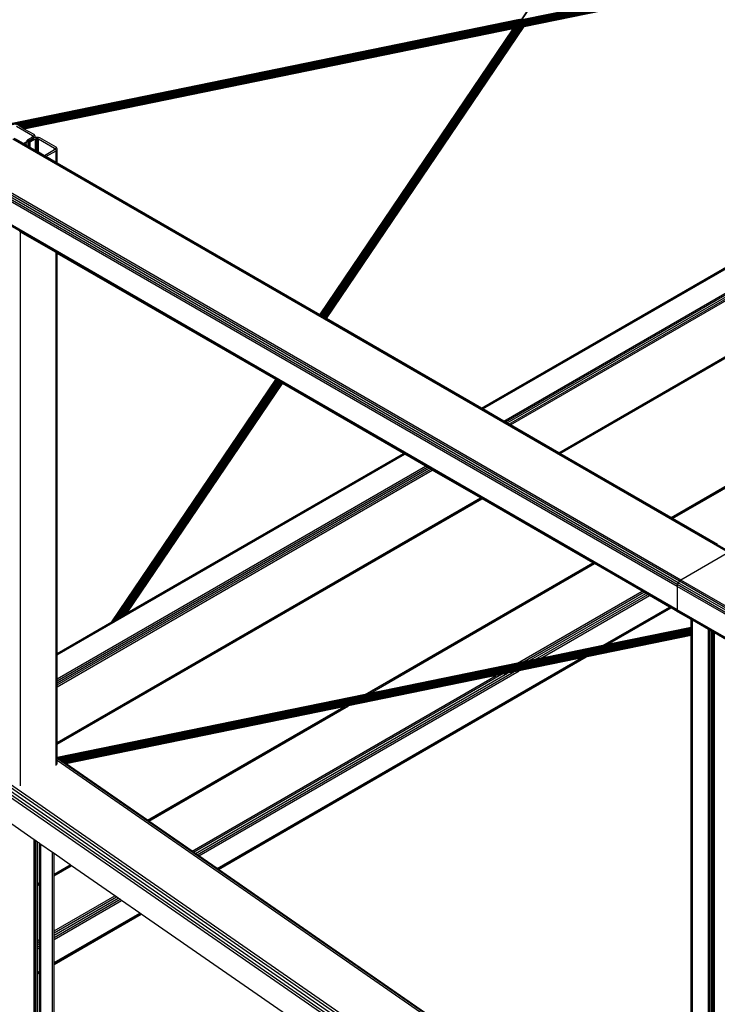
# Model space of a CAD drawing. Header units: millimetres. Extents: x 10 to 1250, y -62 to 528.
# Tile 549 of 656: x 601.14 to 602.22, y 510.06 to 511.58. Entities that reach past the tile are written whole.
import ezdxf

# ---------------------------------------------------------------- set-up
doc = ezdxf.new("R2010")
doc.units = ezdxf.units.MM
doc.header["$LTSCALE"] = 0.05

msp = doc.modelspace()

# ---------------------------------------------------------------- linework, layer by layer
at = {"color": 8}
for p, q in [((601.915, 511.5797), (602.6703, 512.6954)), ((601.9156, 511.5793), (602.6709, 512.6951)), ((605.4326, 507.4058), (597.9564, 512.5855)), ((605.4326, 507.4112), (597.959, 512.589)), ((605.4326, 507.4158), (597.9621, 512.5915)), ((605.4347, 507.3947), (597.9541, 512.5775)), ((605.4332, 507.4002), (597.9547, 512.5814)), ((601.8539, 510.98), (603.7618, 512.0815)), ((601.8555, 510.9791), (603.7638, 512.0808)), ((601.8876, 510.9605), (603.7959, 512.0623)), ((601.89, 510.9592), (603.7979, 512.0607)), ((601.8928, 510.9575), (603.7996, 512.0584)), ((601.8956, 510.9559), (603.8007, 512.0559)), ((601.8979, 510.9546), (603.8011, 512.0533)), ((601.9725, 510.9115), (603.7588, 511.9429)), ((601.974, 510.9106), (603.7582, 511.9407)), ((603.4282, 511.8895), (601.9156, 511.5793)), ((603.4267, 511.8887), (601.9162, 511.5789)), ((603.4251, 511.8877), (601.9167, 511.5784)), ((603.4233, 511.8867), (601.9173, 511.5779)), ((603.4215, 511.8856), (601.9178, 511.5773)), ((603.4195, 511.8845), (601.9182, 511.5766)), ((603.4175, 511.8833), (601.9187, 511.576)), ((603.3994, 511.8729), (601.9189, 511.5693)), ((603.4154, 511.8821), (601.919, 511.5753)), ((603.3999, 511.8732), (601.9191, 511.5695)), ((603.4133, 511.8809), (601.9193, 511.5746)), ((603.4006, 511.8736), (601.9193, 511.5698)), ((603.4113, 511.8798), (601.9196, 511.5739)), ((603.4016, 511.8742), (601.9196, 511.5703)), ((603.4094, 511.8787), (601.9198, 511.5732)), ((603.4028, 511.8749), (601.9198, 511.5707)), ((603.4075, 511.8776), (601.9199, 511.5725)), ((601.9199, 511.5719), (603.4058, 511.8766)), ((603.4042, 511.8757), (601.9199, 511.5713)), ((601.9189, 511.5692), (602.4562, 511.6794)), ((601.9117, 511.58), (601.1022, 511.414)), ((601.9134, 511.5802), (601.1024, 511.4139)), ((601.9139, 511.5801), (601.1026, 511.4137)), ((601.9144, 511.5799), (601.103, 511.4135)), ((601.915, 511.5797), (601.1035, 511.4132)), ((601.9156, 511.5793), (601.1041, 511.4129)), ((601.9148, 511.5786), (601.1047, 511.4125)), ((601.9134, 511.5777), (601.1335, 511.4178)), ((601.912, 511.5768), (601.1355, 511.4176)), ((601.9107, 511.5758), (601.1367, 511.4171)), ((601.9095, 511.5748), (601.1378, 511.4166)), ((601.9083, 511.5738), (601.1388, 511.416)), ((601.9073, 511.5729), (601.1398, 511.4155)), ((601.9064, 511.5719), (601.1408, 511.4149)), ((601.9057, 511.571), (601.1417, 511.4144)), ((601.9051, 511.5702), (601.1427, 511.4138)), ((601.9045, 511.5694), (601.1436, 511.4133)), ((601.1444, 511.4128), (601.904, 511.5686)), ((601.9036, 511.5679), (601.1451, 511.4124)), ((601.9031, 511.5673), (601.1458, 511.412)), ((601.9028, 511.5668), (601.1464, 511.4117)), ((601.6036, 511.1245), (601.9069, 511.5724)), ((601.6038, 511.1243), (601.9078, 511.5734)), ((601.6041, 511.1242), (601.9089, 511.5744)), ((601.6045, 511.124), (601.9101, 511.5754)), ((601.6049, 511.1237), (601.9114, 511.5764)), ((601.6054, 511.1234), (601.9127, 511.5773)), ((601.606, 511.1231), (601.9141, 511.5783)), ((601.6065, 511.1228), (601.9156, 511.5793)), ((601.6072, 511.1224), (601.9162, 511.5789)), ((601.6078, 511.1221), (601.9167, 511.5784)), ((601.6085, 511.1217), (601.9173, 511.5779)), ((601.6091, 511.1213), (601.9178, 511.5773)), ((601.6098, 511.1209), (601.9182, 511.5766)), ((601.6104, 511.1206), (601.9187, 511.576)), ((601.611, 511.1202), (601.919, 511.5753)), ((601.6115, 511.1199), (601.9193, 511.5746)), ((601.6121, 511.1196), (601.9196, 511.5739)), ((601.6125, 511.1193), (601.9198, 511.5732)), ((601.6129, 511.1191), (601.9199, 511.5725)), ((601.6133, 511.1189), (601.9199, 511.5719)), ((601.6135, 511.1188), (601.9199, 511.5713)), ((601.6137, 511.1186), (601.9198, 511.5707)), ((601.6138, 511.1186), (601.9189, 511.5692)), ((601.9025, 511.5664), (601.9028, 511.5668)), ((601.9028, 511.5668), (601.9031, 511.5673)), ((601.9031, 511.5673), (601.9036, 511.5679)), ((601.9036, 511.5679), (601.904, 511.5686)), ((601.904, 511.5686), (601.9045, 511.5694)), ((601.9045, 511.5694), (601.9051, 511.5702)), ((601.9051, 511.5702), (601.9054, 511.5706)), ((601.9054, 511.5706), (601.9057, 511.571)), ((601.9057, 511.571), (601.9061, 511.5715)), ((601.9189, 511.5693), (601.9191, 511.5695)), ((601.9189, 511.5692), (601.9189, 511.5693)), ((601.9191, 511.5695), (601.9193, 511.5698)), ((601.9193, 511.5698), (601.9196, 511.5703)), ((601.9193, 511.5698), (601.9193, 511.5698)), ((601.9025, 511.5664), (601.1468, 511.4114)), ((601.9023, 511.5661), (601.1472, 511.4112)), ((601.9022, 511.5659), (601.1474, 511.4111)), ((601.9021, 511.5658), (601.1475, 511.411)), ((601.6034, 511.1246), (601.9021, 511.5658)), ((601.6035, 511.1246), (601.9021, 511.5658)), ((601.9021, 511.5658), (601.9022, 511.5659)), ((601.9022, 511.5659), (601.9023, 511.5661)), ((601.9023, 511.5661), (601.9025, 511.5664)), ((601.8534, 510.9803), (602.7603, 511.5039)), ((601.9746, 510.9103), (602.8815, 511.4339)), ((601.1353, 511.4155), (601.1602, 511.4011)), ((601.1408, 511.4149), (601.1398, 511.4155)), ((601.1417, 511.4144), (601.1408, 511.4149)), ((601.1427, 511.4138), (601.1417, 511.4144)), ((601.1436, 511.4133), (601.1427, 511.4138)), ((601.1444, 511.4128), (601.1436, 511.4133)), ((601.1451, 511.4124), (601.1444, 511.4128)), ((601.1458, 511.412), (601.1451, 511.4124)), ((601.1464, 511.4117), (601.1458, 511.412)), ((601.1468, 511.4114), (601.1464, 511.4117)), ((601.1472, 511.4112), (601.1468, 511.4114)), ((601.1474, 511.4111), (601.1472, 511.4112)), ((601.1475, 511.411), (601.1474, 511.4111)), ((601.1625, 511.4024), (601.1475, 511.411)), ((601.1602, 511.4011), (601.1609, 511.4005)), ((601.1602, 511.3985), (601.1602, 511.4011)), ((601.1609, 511.4005), (601.1612, 511.3998)), ((601.1609, 511.3991), (601.1609, 511.4005)), ((601.1612, 511.3998), (601.1609, 511.3991)), ((601.1639, 511.4012), (601.1625, 511.4024)), ((601.1644, 511.3998), (601.1639, 511.4012)), ((601.1639, 511.3984), (601.1644, 511.3998)), ((601.1644, 511.3979), (601.1644, 511.3998)), ((602.2343, 510.7576), (601.1295, 511.3955)), ((602.2365, 510.7584), (601.1317, 511.3962)), ((601.1461, 511.3886), (601.1353, 511.3948)), ((601.152, 511.3917), (601.1461, 511.3886)), ((601.1468, 511.3882), (601.1461, 511.3886)), ((601.1468, 511.3882), (601.152, 511.3912)), ((601.147, 511.3881), (601.1468, 511.3882)), ((601.152, 511.391), (601.147, 511.3881)), ((601.152, 511.3852), (601.147, 511.3881)), ((601.1602, 511.3985), (601.152, 511.3937)), ((601.152, 511.3917), (601.152, 511.3937)), ((601.1539, 511.3926), (601.152, 511.3937)), ((601.1539, 511.3926), (601.152, 511.3917)), ((601.152, 511.3912), (601.1542, 511.3924)), ((601.1543, 511.3924), (601.152, 511.391)), ((601.152, 511.391), (601.152, 511.3912)), ((601.152, 511.3852), (601.152, 511.3905)), ((601.1543, 511.3839), (601.152, 511.3852)), ((601.1602, 511.396), (601.1539, 511.3926)), ((601.1542, 511.3924), (601.1539, 511.3926)), ((601.1542, 511.3924), (601.1602, 511.3958)), ((601.1543, 511.3924), (601.1542, 511.3924)), ((601.1602, 511.3958), (601.1543, 511.3924)), ((601.1602, 511.3958), (601.1543, 511.3924)), ((601.1543, 511.3924), (601.1543, 511.3924)), ((601.1565, 511.3911), (601.1543, 511.3924)), ((601.1543, 511.3924), (601.1543, 511.3924)), ((601.1543, 511.3924), (601.1543, 511.3924)), ((601.1543, 511.3839), (601.1543, 511.3919)), ((601.1565, 511.3911), (601.1647, 511.3959)), ((601.1602, 511.3949), (601.1565, 511.3911)), ((601.1565, 511.3826), (601.1565, 511.3911)), ((601.1609, 511.3991), (601.1602, 511.3985)), ((601.1625, 511.3972), (601.1602, 511.3958)), ((601.1602, 511.396), (601.1602, 511.3964)), ((601.1609, 511.3963), (601.1602, 511.396)), ((601.1602, 511.3958), (601.1602, 511.3959)), ((601.1602, 511.3949), (601.1602, 511.3957)), ((601.1609, 511.3956), (601.1602, 511.3949)), ((601.1609, 511.3963), (601.1609, 511.3966)), ((601.1612, 511.3965), (601.1609, 511.3963)), ((601.1609, 511.3956), (601.1609, 511.3962)), ((601.1612, 511.3958), (601.1609, 511.3956)), ((601.1625, 511.3972), (601.1612, 511.3958)), ((601.1625, 511.3972), (601.1612, 511.3965)), ((601.1612, 511.3965), (601.1612, 511.3967)), ((601.1612, 511.3958), (601.1612, 511.3963)), ((601.1625, 511.3972), (601.1639, 511.3984)), ((601.1639, 511.3977), (601.1625, 511.3972)), ((601.1639, 511.3977), (601.1639, 511.3984)), ((601.1644, 511.3979), (601.1639, 511.3977)), ((601.1646, 511.398), (601.1644, 511.3979)), ((601.167, 511.3982), (601.1646, 511.398)), ((601.1647, 511.3959), (601.1658, 511.3963)), ((601.1647, 511.3779), (601.1647, 511.3959)), ((601.1658, 511.3963), (601.167, 511.3964)), ((601.1658, 511.3773), (601.1658, 511.3963)), ((601.1694, 511.398), (601.167, 511.3982)), ((601.167, 511.3964), (601.1682, 511.3963)), ((601.167, 511.3766), (601.167, 511.3964)), ((601.1682, 511.3963), (601.1693, 511.3959)), ((601.1682, 511.3759), (601.1682, 511.3963)), ((601.1693, 511.3959), (601.1942, 511.3815)), ((601.1693, 511.3753), (601.1693, 511.3959)), ((601.1715, 511.3972), (601.1694, 511.398)), ((601.1964, 511.3828), (601.1715, 511.3972)), ((601.1565, 511.3826), (601.1543, 511.3839)), ((601.1647, 511.3779), (601.1565, 511.3826)), ((601.1658, 511.3773), (601.1647, 511.3779)), ((601.167, 511.3766), (601.1658, 511.3773)), ((601.1682, 511.3759), (601.167, 511.3766)), ((601.1693, 511.3753), (601.1682, 511.3759)), ((601.1786, 511.3699), (601.1693, 511.3753)), ((601.1942, 511.3789), (601.1786, 511.3699)), ((601.1808, 511.3686), (601.1786, 511.3699)), ((601.1808, 511.3686), (601.1964, 511.3776)), ((601.1942, 511.3815), (601.1949, 511.3809)), ((601.1942, 511.3789), (601.1942, 511.3815)), ((601.1949, 511.3795), (601.1942, 511.3789)), ((601.1949, 511.3809), (601.1951, 511.3802)), ((601.1949, 511.3795), (601.1949, 511.3809)), ((601.1951, 511.3802), (601.1949, 511.3795)), ((601.1978, 511.3816), (601.1964, 511.3828)), ((601.1964, 511.3776), (601.1978, 511.3788)), ((601.1964, 511.3596), (601.1964, 511.3776)), ((601.1983, 511.3802), (601.1978, 511.3816)), ((601.1978, 511.3788), (601.1983, 511.3802)), ((601.1978, 511.3588), (601.1978, 511.3788)), ((601.1983, 511.3585), (601.1983, 511.3802)), ((601.1964, 511.3596), (601.1808, 511.3686)), ((601.1978, 511.3588), (601.1964, 511.3596)), ((601.1983, 511.3585), (601.1978, 511.3588)), ((601.6034, 511.1246), (601.1983, 511.3585)), ((602.1551, 510.7054), (601.0503, 511.3432)), ((602.1555, 510.7081), (601.0508, 511.346)), ((602.1568, 510.711), (601.052, 511.3488)), ((602.1586, 510.7135), (601.0538, 511.3513)), ((602.1608, 510.7152), (601.056, 511.3531)), ((602.1458, 510.8115), (603.0527, 511.3351)), ((602.1464, 510.8111), (603.0533, 511.3347)), ((602.1481, 510.8101), (603.055, 511.3337)), ((602.1551, 510.6695), (601.0503, 511.3074)), ((602.1555, 510.6672), (601.0508, 511.3051)), ((601.1418, 511.2518), (601.1398, 511.253)), ((601.1418, 510.3975), (601.1418, 511.2518)), ((601.1964, 511.2203), (601.1418, 511.2518)), ((601.1964, 510.429), (601.1964, 511.2203)), ((601.1978, 511.2195), (601.1964, 511.2203)), ((601.1978, 510.6018), (601.1978, 511.2195)), ((601.1983, 511.2192), (601.1978, 511.2195)), ((601.1983, 510.6021), (601.1983, 511.2192)), ((601.5356, 511.0244), (601.1983, 511.2192)), ((601.6035, 511.1246), (601.6034, 511.1246)), ((601.6036, 511.1245), (601.6035, 511.1246)), ((601.6038, 511.1243), (601.6036, 511.1245)), ((601.6041, 511.1242), (601.6038, 511.1243)), ((601.6045, 511.124), (601.6041, 511.1242)), ((601.6049, 511.1237), (601.6045, 511.124)), ((601.6054, 511.1234), (601.6049, 511.1237)), ((601.606, 511.1231), (601.6054, 511.1234)), ((601.6065, 511.1228), (601.606, 511.1231)), ((601.6072, 511.1224), (601.6065, 511.1228)), ((601.6078, 511.1221), (601.6072, 511.1224)), ((601.6085, 511.1217), (601.6078, 511.1221)), ((601.6091, 511.1213), (601.6085, 511.1217)), ((601.6098, 511.1209), (601.6091, 511.1213)), ((601.6104, 511.1206), (601.6098, 511.1209)), ((601.611, 511.1202), (601.6104, 511.1206)), ((601.6115, 511.1199), (601.611, 511.1202)), ((601.6121, 511.1196), (601.6115, 511.1199)), ((601.6125, 511.1193), (601.6121, 511.1196)), ((601.6129, 511.1191), (601.6125, 511.1193)), ((601.6133, 511.1189), (601.6129, 511.1191)), ((601.6135, 511.1188), (601.6133, 511.1189)), ((601.6137, 511.1186), (601.6135, 511.1188)), ((601.6138, 511.1186), (601.6137, 511.1186)), ((601.8534, 510.9803), (601.6138, 511.1186)), ((601.2827, 510.6509), (601.5356, 511.0244)), ((601.2829, 510.6509), (601.5357, 511.0244)), ((601.2832, 510.6511), (601.5358, 511.0243)), ((601.2837, 510.6514), (601.5361, 511.0242)), ((601.2844, 510.6518), (601.5364, 511.024)), ((601.2852, 510.6523), (601.5367, 511.0238)), ((601.2862, 510.6528), (601.5371, 511.0236)), ((601.2873, 510.6535), (601.5376, 511.0233)), ((601.2885, 510.6542), (601.5382, 511.023)), ((601.2899, 510.655), (601.5388, 511.0226)), ((601.2913, 510.6558), (601.5394, 511.0223)), ((601.2927, 510.6566), (601.54, 511.0219)), ((601.2942, 510.6575), (601.5407, 511.0215)), ((601.2957, 510.6583), (601.5413, 511.0212)), ((601.2972, 510.6592), (601.542, 511.0208)), ((601.2986, 510.66), (601.5426, 511.0204)), ((601.3, 510.6608), (601.5432, 511.0201)), ((601.5357, 511.0244), (601.5356, 511.0244)), ((601.5358, 511.0243), (601.5357, 511.0244)), ((601.5361, 511.0242), (601.5358, 511.0243)), ((601.5364, 511.024), (601.5361, 511.0242)), ((601.5367, 511.0238), (601.5364, 511.024)), ((601.5371, 511.0236), (601.5367, 511.0238)), ((601.5376, 511.0233), (601.5371, 511.0236)), ((601.5382, 511.023), (601.5376, 511.0233)), ((601.5388, 511.0226), (601.5382, 511.023)), ((601.5394, 511.0223), (601.5388, 511.0226)), ((601.54, 511.0219), (601.5394, 511.0223)), ((601.5407, 511.0215), (601.54, 511.0219)), ((601.5413, 511.0212), (601.5407, 511.0215)), ((601.542, 511.0208), (601.5413, 511.0212)), ((601.5426, 511.0204), (601.542, 511.0208)), ((601.5432, 511.0201), (601.5426, 511.0204)), ((601.5438, 511.0198), (601.5432, 511.0201)), ((601.3013, 510.6615), (601.5438, 511.0198)), ((601.3025, 510.6622), (601.5443, 511.0195)), ((601.3035, 510.6628), (601.5447, 511.0192)), ((601.3044, 510.6634), (601.5451, 511.019)), ((601.3052, 510.6638), (601.5455, 511.0188)), ((601.3058, 510.6642), (601.5457, 511.0186)), ((601.3062, 510.6644), (601.5459, 511.0185)), ((601.3065, 510.6646), (601.546, 511.0184)), ((601.5443, 511.0195), (601.5438, 511.0198)), ((601.5447, 511.0192), (601.5443, 511.0195)), ((601.5451, 511.019), (601.5447, 511.0192)), ((601.5455, 511.0188), (601.5451, 511.019)), ((601.5457, 511.0186), (601.5455, 511.0188)), ((601.5459, 511.0185), (601.5457, 511.0186)), ((601.546, 511.0184), (601.5459, 511.0185)), ((601.7327, 510.9106), (601.546, 511.0184)), ((601.8539, 510.98), (601.8534, 510.9803)), ((601.8555, 510.9791), (601.8539, 510.98)), ((601.8876, 510.9605), (601.8555, 510.9791)), ((601.89, 510.9592), (601.8876, 510.9605)), ((601.8928, 510.9575), (601.89, 510.9592)), ((601.8956, 510.9559), (601.8928, 510.9575)), ((601.8979, 510.9546), (601.8956, 510.9559)), ((601.9725, 510.9115), (601.8979, 510.9546)), ((601.1983, 510.6015), (601.7333, 510.9103)), ((601.1983, 510.5996), (601.7349, 510.9094)), ((601.3065, 510.6646), (601.7327, 510.9106)), ((601.7333, 510.9103), (601.7327, 510.9106)), ((601.7349, 510.9094), (601.7333, 510.9103)), ((601.767, 510.8909), (601.7349, 510.9094)), ((601.974, 510.9106), (601.9725, 510.9115)), ((601.9746, 510.9103), (601.974, 510.9106)), ((602.1458, 510.8115), (601.9746, 510.9103)), ((601.1983, 510.5626), (601.767, 510.8909)), ((601.1983, 510.5598), (601.7693, 510.8895)), ((601.1983, 510.5566), (601.7721, 510.8879)), ((601.1983, 510.5534), (601.7749, 510.8863)), ((601.1983, 510.5506), (601.7773, 510.8849)), ((601.7693, 510.8895), (601.767, 510.8909)), ((601.7721, 510.8879), (601.7693, 510.8895)), ((601.7749, 510.8863), (601.7721, 510.8879)), ((601.7773, 510.8849), (601.7749, 510.8863)), ((601.8518, 510.8419), (601.7773, 510.8849)), ((601.1983, 510.4646), (601.8518, 510.8419)), ((601.1983, 510.4627), (601.8534, 510.841)), ((601.1983, 510.4621), (601.854, 510.8407)), ((601.8534, 510.841), (601.8518, 510.8419)), ((601.854, 510.8407), (601.8534, 510.841)), ((602.0252, 510.7418), (601.854, 510.8407)), ((602.1464, 510.8111), (602.1458, 510.8115)), ((602.1481, 510.8101), (602.1464, 510.8111)), ((602.2177, 510.7699), (602.1481, 510.8101)), ((602.2343, 510.7576), (602.1608, 510.7152)), ((601.6735, 510.5388), (602.0252, 510.7418)), ((601.6754, 510.5392), (602.0258, 510.7415)), ((601.6808, 510.5403), (602.0275, 510.7405)), ((602.0258, 510.7415), (602.0252, 510.7418)), ((602.0275, 510.7405), (602.0258, 510.7415)), ((602.101, 510.698), (602.0275, 510.7405)), ((602.1555, 510.7081), (602.1551, 510.7054)), ((602.1551, 510.7054), (602.1551, 510.6695)), ((603.2607, 510.067), (602.1551, 510.7054)), ((602.1568, 510.711), (602.1555, 510.7081)), ((603.2612, 510.0698), (602.1555, 510.7081)), ((602.1586, 510.7135), (602.1568, 510.711)), ((603.2624, 510.0726), (602.1568, 510.711)), ((602.1608, 510.7152), (602.1586, 510.7135)), ((603.2643, 510.0751), (602.1586, 510.7135)), ((603.2664, 510.0769), (602.1608, 510.7152)), ((601.9088, 510.5871), (602.101, 510.698)), ((601.9169, 510.5887), (602.1036, 510.6965)), ((601.9265, 510.5907), (602.1067, 510.6947)), ((601.936, 510.5927), (602.1098, 510.693)), ((601.9441, 510.5943), (602.1124, 510.6915)), ((602.1036, 510.6965), (602.101, 510.698)), ((602.1067, 510.6947), (602.1036, 510.6965)), ((602.1098, 510.693), (602.1067, 510.6947)), ((602.1124, 510.6915), (602.1098, 510.693)), ((602.1434, 510.6735), (602.1124, 510.6915)), ((602.0405, 510.6141), (602.1434, 510.6735)), ((602.0459, 510.6152), (602.1452, 510.6725)), ((602.0478, 510.6156), (602.1458, 510.6722)), ((602.1452, 510.6725), (602.1434, 510.6735)), ((602.1458, 510.6722), (602.1452, 510.6725)), ((602.1568, 510.6658), (602.1458, 510.6722)), ((601.2899, 510.655), (601.2913, 510.6558)), ((601.2913, 510.6558), (601.2927, 510.6566)), ((601.2927, 510.6566), (601.2942, 510.6575)), ((601.2942, 510.6575), (601.2957, 510.6583)), ((601.2957, 510.6583), (601.2972, 510.6592)), ((601.2972, 510.6592), (601.2986, 510.66)), ((601.2986, 510.66), (601.3, 510.6608)), ((601.3, 510.6608), (601.3013, 510.6615)), ((601.3013, 510.6615), (601.3025, 510.6622)), ((601.3025, 510.6622), (601.3035, 510.6628)), ((601.3035, 510.6628), (601.3044, 510.6634)), ((601.3044, 510.6634), (601.3052, 510.6638)), ((601.3052, 510.6638), (601.3058, 510.6642)), ((601.3058, 510.6642), (601.3062, 510.6644)), ((601.3065, 510.6646), (601.3062, 510.6644)), ((602.1551, 510.6695), (602.1555, 510.6672)), ((603.2607, 510.0312), (602.1551, 510.6695)), ((602.1555, 510.6672), (602.1568, 510.6658)), ((603.2612, 510.0289), (602.1555, 510.6672)), ((602.1769, 510.6542), (602.1568, 510.6658)), ((601.1983, 510.6021), (601.2827, 510.6509)), ((602.1769, 510.642), (601.1984, 510.4411)), ((602.1769, 510.6418), (601.1986, 510.441)), ((602.1769, 510.6415), (601.1989, 510.4408)), ((602.1769, 510.6411), (601.1994, 510.4405)), ((602.1769, 510.6406), (601.1999, 510.4401)), ((601.2827, 510.6509), (601.2829, 510.6509)), ((601.2829, 510.6509), (601.2832, 510.6511)), ((601.2832, 510.6511), (601.2837, 510.6514)), ((601.2837, 510.6514), (601.2844, 510.6518)), ((601.2844, 510.6518), (601.2852, 510.6523)), ((601.2852, 510.6523), (601.2862, 510.6528)), ((601.2862, 510.6528), (601.2873, 510.6535)), ((601.2873, 510.6535), (601.2885, 510.6542)), ((601.2885, 510.6542), (601.2899, 510.655)), ((602.1769, 510.6421), (602.0478, 510.6156)), ((602.1769, 510.6421), (602.1769, 510.6542)), ((602.1773, 510.654), (602.1769, 510.6542)), ((602.1773, 510.6422), (602.1769, 510.6421)), ((602.1773, 510.6421), (602.1769, 510.642)), ((602.1769, 510.642), (602.1769, 510.6421)), ((602.1769, 510.6418), (602.1769, 510.642)), ((602.1773, 510.6419), (602.1769, 510.6418)), ((602.1769, 510.6415), (602.1769, 510.6418)), ((602.1773, 510.6416), (602.1769, 510.6415)), ((602.1769, 510.6411), (602.1769, 510.6415)), ((602.1773, 510.6412), (602.1769, 510.6411)), ((602.1769, 510.6406), (602.1769, 510.6411)), ((602.1773, 510.6407), (602.1769, 510.6406)), ((602.1769, 510.6401), (602.1769, 510.6406)), ((602.1773, 510.6402), (602.1769, 510.6401)), ((602.1773, 510.6422), (602.1773, 510.654)), ((602.1787, 510.6532), (602.1773, 510.654)), ((602.1787, 510.6425), (602.1773, 510.6422)), ((602.1787, 510.6424), (602.1773, 510.6421)), ((602.1787, 510.6422), (602.1773, 510.6419)), ((602.1773, 510.6421), (602.1773, 510.6422)), ((602.1773, 510.6419), (602.1773, 510.6421)), ((602.1787, 510.6419), (602.1773, 510.6416)), ((602.1773, 510.6416), (602.1773, 510.6419)), ((602.1773, 510.6412), (602.1773, 510.6416)), ((602.1787, 510.6415), (602.1773, 510.6412)), ((602.1773, 510.6407), (602.1773, 510.6412)), ((602.1787, 510.641), (602.1773, 510.6407)), ((602.1773, 510.6402), (602.1773, 510.6407)), ((602.1787, 510.6405), (602.1773, 510.6402)), ((602.1773, 510.6396), (602.1773, 510.6402)), ((602.2036, 510.6388), (602.1787, 510.6532)), ((602.1787, 510.6425), (602.1787, 510.6532)), ((602.1787, 510.6424), (602.1787, 510.6425)), ((602.1787, 510.6422), (602.1787, 510.6424)), ((602.1787, 510.6419), (602.1787, 510.6422)), ((602.1787, 510.6415), (602.1787, 510.6419)), ((602.1787, 510.641), (602.1787, 510.6415)), ((602.1787, 510.6405), (602.1787, 510.641)), ((602.1787, 510.6399), (602.1787, 510.6405)), ((602.1769, 510.6401), (601.2005, 510.4397)), ((602.1769, 510.6395), (601.2011, 510.4392)), ((602.1769, 510.6388), (601.2019, 510.4387)), ((602.1769, 510.6381), (601.2026, 510.4382)), ((602.1769, 510.6374), (601.2035, 510.4376)), ((602.1769, 510.6367), (601.2043, 510.437)), ((602.1769, 510.6359), (601.2052, 510.4364)), ((602.1769, 510.6351), (601.206, 510.4359)), ((602.1769, 510.6344), (601.2069, 510.4353)), ((602.1769, 510.6336), (601.2077, 510.4347)), ((602.1769, 510.6329), (601.2084, 510.4342)), ((601.2091, 510.4337), (602.1769, 510.6323)), ((602.1769, 510.6317), (601.2098, 510.4332)), ((602.1769, 510.6312), (601.2104, 510.4328)), ((602.1769, 510.6308), (601.2109, 510.4325)), ((602.1769, 510.6304), (601.2113, 510.4322)), ((602.1769, 510.6301), (601.2116, 510.432)), ((602.1769, 510.6299), (601.2118, 510.4319)), ((602.1769, 510.6299), (602.0149, 510.5966)), ((602.1769, 510.6395), (602.1769, 510.6401)), ((602.1773, 510.6396), (602.1769, 510.6395)), ((602.1769, 510.6388), (602.1769, 510.6395)), ((602.1773, 510.6389), (602.1769, 510.6388)), ((602.1769, 510.6381), (602.1769, 510.6388)), ((602.1773, 510.6382), (602.1769, 510.6381)), ((602.1769, 510.6374), (602.1769, 510.6381)), ((602.1773, 510.6375), (602.1769, 510.6374)), ((602.1769, 510.6367), (602.1769, 510.6374)), ((602.1773, 510.6368), (602.1769, 510.6367)), ((602.1769, 510.6359), (602.1769, 510.6367)), ((602.1773, 510.636), (602.1769, 510.6359)), ((602.1769, 510.6351), (602.1769, 510.6359)), ((602.1773, 510.6352), (602.1769, 510.6351)), ((602.1769, 510.6344), (602.1769, 510.6351)), ((602.1773, 510.6345), (602.1769, 510.6344)), ((602.1769, 510.6336), (602.1769, 510.6344)), ((602.1773, 510.6337), (602.1769, 510.6336)), ((602.1769, 510.6329), (602.1769, 510.6336)), ((602.1773, 510.633), (602.1769, 510.6329)), ((602.1769, 510.6323), (602.1769, 510.6329)), ((602.1769, 510.6323), (602.1773, 510.6324)), ((602.1769, 510.6317), (602.1769, 510.6323)), ((602.1773, 510.6318), (602.1769, 510.6317)), ((602.1769, 510.6312), (602.1769, 510.6317)), ((602.1773, 510.6313), (602.1769, 510.6312)), ((602.1769, 510.6308), (602.1769, 510.6312)), ((602.1773, 510.6309), (602.1769, 510.6308)), ((602.1769, 510.6304), (602.1769, 510.6308)), ((602.1773, 510.6305), (602.1769, 510.6304)), ((602.1769, 510.6301), (602.1769, 510.6304)), ((602.1773, 510.6302), (602.1769, 510.6301)), ((602.1769, 510.6299), (602.1769, 510.6301)), ((602.1773, 510.63), (602.1769, 510.6299)), ((602.1773, 510.63), (602.1769, 510.6299)), ((602.1769, 509.7632), (602.1769, 510.6299)), ((602.1769, 510.6299), (602.1769, 510.6299)), ((602.1787, 510.6399), (602.1773, 510.6396)), ((602.1773, 510.6389), (602.1773, 510.6396)), ((602.1787, 510.6392), (602.1773, 510.6389)), ((602.1773, 510.6382), (602.1773, 510.6389)), ((602.1787, 510.6385), (602.1773, 510.6382)), ((602.1773, 510.6375), (602.1773, 510.6382)), ((602.1787, 510.6378), (602.1773, 510.6375)), ((602.1773, 510.6368), (602.1773, 510.6375)), ((602.1787, 510.637), (602.1773, 510.6368)), ((602.1773, 510.636), (602.1773, 510.6368)), ((602.1787, 510.6363), (602.1773, 510.636)), ((602.1773, 510.6352), (602.1773, 510.636)), ((602.1787, 510.6355), (602.1773, 510.6352)), ((602.1773, 510.6345), (602.1773, 510.6352)), ((602.1787, 510.6347), (602.1773, 510.6345)), ((602.1773, 510.6337), (602.1773, 510.6345)), ((602.1787, 510.634), (602.1773, 510.6337)), ((602.1773, 510.633), (602.1773, 510.6337)), ((602.1787, 510.6333), (602.1773, 510.633)), ((602.1773, 510.6324), (602.1773, 510.633)), ((602.1773, 510.6324), (602.1787, 510.6327)), ((602.1773, 510.6318), (602.1773, 510.6324)), ((602.1787, 510.6321), (602.1773, 510.6318)), ((602.1773, 510.6313), (602.1773, 510.6318)), ((602.1787, 510.6316), (602.1773, 510.6313)), ((602.1773, 510.6309), (602.1773, 510.6313)), ((602.1787, 510.6311), (602.1773, 510.6309)), ((602.1773, 510.6305), (602.1773, 510.6309)), ((602.1787, 510.6308), (602.1773, 510.6305)), ((602.1787, 510.6305), (602.1773, 510.6302)), ((602.1773, 510.6302), (602.1773, 510.6305)), ((602.1787, 510.6303), (602.1773, 510.63)), ((602.1773, 510.63), (602.1773, 510.6302)), ((602.1787, 510.6302), (602.1773, 510.63)), ((602.1773, 509.7629), (602.1773, 510.63)), ((602.1773, 510.63), (602.1773, 510.63)), ((602.1787, 510.6392), (602.1787, 510.6399)), ((602.1787, 510.6385), (602.1787, 510.6392)), ((602.1787, 510.6378), (602.1787, 510.6385)), ((602.1787, 510.637), (602.1787, 510.6378)), ((602.1787, 510.6363), (602.1787, 510.637)), ((602.1787, 510.6355), (602.1787, 510.6363)), ((602.1787, 510.6347), (602.1787, 510.6355)), ((602.1787, 510.634), (602.1787, 510.6347)), ((602.1787, 510.6333), (602.1787, 510.634)), ((602.1787, 510.6327), (602.1787, 510.6333)), ((602.1787, 510.6321), (602.1787, 510.6327)), ((602.1787, 510.6316), (602.1787, 510.6321)), ((602.1787, 510.6311), (602.1787, 510.6316)), ((602.1787, 510.6308), (602.1787, 510.6311)), ((602.1787, 510.6305), (602.1787, 510.6308)), ((602.1787, 510.6303), (602.1787, 510.6305)), ((602.1787, 510.6302), (602.1787, 510.6303)), ((602.1787, 509.7619), (602.1787, 510.6302)), ((602.2036, 509.6906), (602.2036, 510.6388)), ((602.2057, 510.6376), (602.2036, 510.6388)), ((602.2057, 509.6918), (602.2057, 510.6376)), ((602.2081, 510.6362), (602.2057, 510.6376)), ((602.2081, 509.6932), (602.2081, 510.6362)), ((602.2094, 510.6355), (602.2081, 510.6362)), ((602.2094, 509.7739), (602.2094, 510.6355)), ((602.2104, 510.6349), (602.2094, 510.6355)), ((602.2104, 509.7745), (602.2104, 510.6349)), ((602.2106, 510.6348), (602.2104, 510.6349)), ((602.2106, 509.7746), (602.2106, 510.6348)), ((602.2108, 510.6346), (602.2106, 510.6348)), ((602.2108, 509.7747), (602.2108, 510.6346)), ((602.2113, 510.6344), (602.2108, 510.6346)), ((602.2113, 509.775), (602.2113, 510.6344)), ((602.2127, 510.6336), (602.2113, 510.6344)), ((602.2127, 509.7758), (602.2127, 510.6336)), ((602.2376, 510.6192), (602.2127, 510.6336)), ((602.0405, 510.6141), (601.9441, 510.5943)), ((602.0459, 510.6152), (602.0405, 510.6141)), ((602.0478, 510.6156), (602.0459, 510.6152)), ((601.1978, 510.6018), (601.1983, 510.6021)), ((601.1978, 510.6012), (601.1978, 510.6018)), ((601.1978, 510.6012), (601.1983, 510.6015)), ((601.1978, 510.5994), (601.1978, 510.6012)), ((601.1978, 510.5994), (601.1983, 510.5996)), ((601.1978, 510.5623), (601.1978, 510.5994)), ((601.1983, 510.6015), (601.1983, 510.6021)), ((601.1983, 510.5996), (601.1983, 510.6015)), ((601.1983, 510.5626), (601.1983, 510.5996)), ((601.445, 510.2703), (602.0076, 510.5951)), ((601.4466, 510.2692), (602.013, 510.5962)), ((601.4471, 510.2688), (602.0149, 510.5966)), ((602.0076, 510.5951), (601.9112, 510.5753)), ((602.013, 510.5962), (602.0076, 510.5951)), ((602.0149, 510.5966), (602.013, 510.5962)), ((601.9088, 510.5871), (601.6808, 510.5403)), ((601.9169, 510.5887), (601.9088, 510.5871)), ((601.9265, 510.5907), (601.9169, 510.5887)), ((601.936, 510.5927), (601.9265, 510.5907)), ((601.9441, 510.5943), (601.936, 510.5927)), ((601.4064, 510.297), (601.8759, 510.5681)), ((601.4088, 510.2954), (601.884, 510.5698)), ((601.4116, 510.2934), (601.8936, 510.5717)), ((601.4144, 510.2915), (601.9031, 510.5737)), ((601.4167, 510.2898), (601.9112, 510.5753)), ((601.8759, 510.5681), (601.6479, 510.5213)), ((601.884, 510.5698), (601.8759, 510.5681)), ((601.8936, 510.5717), (601.884, 510.5698)), ((601.9031, 510.5737), (601.8936, 510.5717)), ((601.9112, 510.5753), (601.9031, 510.5737)), ((601.1978, 510.5623), (601.1983, 510.5626)), ((601.1978, 510.5595), (601.1978, 510.5623)), ((601.1978, 510.5595), (601.1983, 510.5598)), ((601.1978, 510.5563), (601.1978, 510.5595)), ((601.1978, 510.5563), (601.1983, 510.5566)), ((601.1978, 510.5531), (601.1978, 510.5563)), ((601.1978, 510.5531), (601.1983, 510.5534)), ((601.1978, 510.5504), (601.1978, 510.5531)), ((601.1978, 510.5504), (601.1983, 510.5506)), ((601.1978, 510.4643), (601.1978, 510.5504)), ((601.1983, 510.5598), (601.1983, 510.5626)), ((601.1983, 510.5566), (601.1983, 510.5598)), ((601.1983, 510.5534), (601.1983, 510.5566)), ((601.1983, 510.5506), (601.1983, 510.5534)), ((601.1983, 510.4646), (601.1983, 510.5506)), ((601.6735, 510.5388), (601.1983, 510.4412)), ((601.6754, 510.5392), (601.6735, 510.5388)), ((601.6808, 510.5403), (601.6754, 510.5392)), ((601.6406, 510.5198), (601.2119, 510.4318)), ((601.3375, 510.3448), (601.6406, 510.5198)), ((601.338, 510.3444), (601.6425, 510.5202)), ((601.3396, 510.3433), (601.6479, 510.5213)), ((601.6425, 510.5202), (601.6406, 510.5198)), ((601.6479, 510.5213), (601.6425, 510.5202)), ((601.1978, 510.4643), (601.1983, 510.4646)), ((601.1978, 510.4625), (601.1978, 510.4643)), ((601.1978, 510.4625), (601.1983, 510.4627)), ((601.1978, 510.4618), (601.1978, 510.4625)), ((601.1978, 510.4618), (601.1983, 510.4621)), ((601.1978, 510.4415), (601.1978, 510.4618)), ((601.1983, 510.4627), (601.1983, 510.4646)), ((601.1983, 510.4621), (601.1983, 510.4627)), ((601.1983, 510.4412), (601.1983, 510.4621)), ((601.1978, 510.4402), (601.1978, 510.4415)), ((601.1983, 510.4412), (601.1978, 510.4415)), ((601.1983, 510.4399), (601.1978, 510.4402)), ((601.1978, 510.437), (601.1978, 510.4402)), ((601.1983, 510.4367), (601.1978, 510.437)), ((601.1978, 510.4303), (601.1978, 510.437)), ((601.1983, 510.4412), (601.1983, 510.4412)), ((601.1983, 510.4399), (601.1983, 510.4412)), ((601.1984, 510.4411), (601.1983, 510.4412)), ((602.1769, 509.7619), (601.1983, 510.4399)), ((601.1983, 510.4367), (601.1983, 510.4399)), ((601.1983, 510.4318), (601.1983, 510.4367)), ((602.1769, 509.7587), (601.1983, 510.4367)), ((601.1986, 510.441), (601.1984, 510.4411)), ((601.1989, 510.4408), (601.1986, 510.441)), ((601.1994, 510.4405), (601.1989, 510.4408)), ((601.1999, 510.4401), (601.1994, 510.4405)), ((601.2005, 510.4397), (601.1999, 510.4401)), ((601.2011, 510.4392), (601.2005, 510.4397)), ((601.2019, 510.4387), (601.2011, 510.4392)), ((601.2026, 510.4382), (601.2019, 510.4387)), ((601.2035, 510.4376), (601.2026, 510.4382)), ((601.2043, 510.437), (601.2035, 510.4376)), ((601.2052, 510.4364), (601.2043, 510.437)), ((601.206, 510.4359), (601.2052, 510.4364)), ((601.2069, 510.4353), (601.206, 510.4359)), ((601.2077, 510.4347), (601.2069, 510.4353)), ((601.2084, 510.4342), (601.2077, 510.4347)), ((601.2091, 510.4337), (601.2084, 510.4342)), ((601.2098, 510.4332), (601.2091, 510.4337)), ((601.2104, 510.4328), (601.2098, 510.4332)), ((601.2109, 510.4325), (601.2104, 510.4328)), ((601.2113, 510.4322), (601.2109, 510.4325)), ((601.2116, 510.432), (601.2113, 510.4322)), ((601.2118, 510.4319), (601.2116, 510.432)), ((601.2119, 510.4318), (601.2118, 510.4319)), ((601.3375, 510.3448), (601.2119, 510.4318)), ((601.1629, 510.3145), (601.1179, 510.3456)), ((601.338, 510.3444), (601.3375, 510.3448)), ((601.3396, 510.3433), (601.338, 510.3444)), ((601.4064, 510.297), (601.3396, 510.3433)), ((601.1629, 510.244), (601.1629, 510.3145)), ((601.1638, 510.3138), (601.1629, 510.3145)), ((601.1638, 510.2445), (601.1638, 510.3138)), ((601.1652, 510.3129), (601.1638, 510.3138)), ((601.1652, 510.2453), (601.1652, 510.3129)), ((601.1679, 510.311), (601.1652, 510.3129)), ((601.1679, 510.2469), (601.1679, 510.311)), ((601.1707, 510.3091), (601.1679, 510.311)), ((601.1707, 510.2485), (601.1707, 510.3091)), ((601.173, 510.3074), (601.1707, 510.3091)), ((601.173, 509.4944), (601.173, 510.3074)), ((601.1909, 510.2951), (601.173, 510.3074)), ((601.1909, 509.5143), (601.1909, 510.2951)), ((601.1934, 510.2933), (601.1909, 510.2951)), ((601.1934, 510.2616), (601.1934, 510.2933)), ((601.2184, 510.276), (601.1934, 510.2933)), ((601.4088, 510.2954), (601.4064, 510.297)), ((601.4116, 510.2934), (601.4088, 510.2954)), ((601.4144, 510.2915), (601.4116, 510.2934)), ((601.4167, 510.2898), (601.4144, 510.2915)), ((601.1934, 510.2616), (601.2184, 510.276)), ((601.1934, 510.2609), (601.2189, 510.2756)), ((601.2189, 510.2756), (601.2184, 510.276)), ((601.2205, 510.2745), (601.2189, 510.2756)), ((601.445, 510.2703), (601.4167, 510.2898)), ((601.1934, 510.2589), (601.2205, 510.2745)), ((601.1934, 510.2609), (601.1934, 510.2616)), ((601.1934, 510.2589), (601.1934, 510.2609)), ((601.2873, 510.2283), (601.2205, 510.2745)), ((601.4466, 510.2692), (601.445, 510.2703)), ((601.4471, 510.2688), (601.4466, 510.2692)), ((602.1769, 509.7632), (601.4471, 510.2688)), ((601.1638, 510.2445), (601.1652, 510.2453)), ((601.1652, 510.2446), (601.1652, 510.2453)), ((601.1679, 510.2469), (601.1707, 510.2485)), ((601.1679, 510.2462), (601.1707, 510.2478)), ((601.1679, 510.2462), (601.1679, 510.2469)), ((601.1679, 510.2442), (601.1679, 510.2462)), ((601.1679, 510.2442), (601.1707, 510.2458)), ((601.1707, 510.2478), (601.1707, 510.2485)), ((601.1707, 510.2458), (601.1707, 510.2478)), ((601.1707, 510.1609), (601.1707, 510.2458)), ((601.1934, 510.174), (601.1934, 510.2589)), ((601.1629, 510.244), (601.1638, 510.2445)), ((601.1629, 510.2433), (601.1629, 510.244)), ((601.1629, 510.2433), (601.1638, 510.2438)), ((601.1629, 510.2412), (601.1629, 510.2433)), ((601.1629, 510.2412), (601.1638, 510.2418)), ((601.1629, 510.1564), (601.1629, 510.2412)), ((601.1638, 510.2438), (601.1652, 510.2446)), ((601.1638, 510.2438), (601.1638, 510.2445)), ((601.1638, 510.2418), (601.1638, 510.2438)), ((601.1638, 510.2418), (601.1652, 510.2426)), ((601.1638, 510.1569), (601.1638, 510.2418)), ((601.1652, 510.2426), (601.1652, 510.2446)), ((601.1652, 510.1577), (601.1652, 510.2426)), ((601.1679, 510.1593), (601.1679, 510.2442)), ((601.1934, 510.174), (601.2873, 510.2283)), ((601.1934, 510.171), (601.2897, 510.2266)), ((601.1934, 510.1675), (601.2925, 510.2247)), ((601.1934, 510.1639), (601.2953, 510.2227)), ((601.1934, 510.1609), (601.2977, 510.2211)), ((601.2897, 510.2266), (601.2873, 510.2283)), ((601.2925, 510.2247), (601.2897, 510.2266)), ((601.2953, 510.2227), (601.2925, 510.2247)), ((601.2977, 510.2211), (601.2953, 510.2227)), ((601.3259, 510.2015), (601.2977, 510.2211)), ((601.1934, 510.125), (601.3259, 510.2015)), ((601.1934, 510.123), (601.3275, 510.2004)), ((601.1934, 510.1223), (601.328, 510.2)), ((601.3275, 510.2004), (601.3259, 510.2015)), ((601.328, 510.2), (601.3275, 510.2004)), ((601.622, 509.9964), (601.328, 510.2)), ((601.1934, 510.171), (601.1934, 510.174)), ((601.1934, 510.1675), (601.1934, 510.171)), ((601.1629, 510.1564), (601.1638, 510.1569)), ((601.1629, 510.1534), (601.1629, 510.1564)), ((601.1638, 510.1569), (601.1652, 510.1577)), ((601.1638, 510.1539), (601.1638, 510.1569)), ((601.1638, 510.1539), (601.1652, 510.1547)), ((601.1652, 510.1547), (601.1652, 510.1577)), ((601.1652, 510.1512), (601.1652, 510.1547)), ((601.1679, 510.1593), (601.1707, 510.1609)), ((601.1679, 510.1563), (601.1679, 510.1593)), ((601.1679, 510.1563), (601.1707, 510.1579)), ((601.1679, 510.1528), (601.1679, 510.1563)), ((601.1679, 510.1528), (601.1707, 510.1544)), ((601.1707, 510.1579), (601.1707, 510.1609)), ((601.1707, 510.1544), (601.1707, 510.1579)), ((601.1707, 510.1508), (601.1707, 510.1544)), ((601.1934, 510.1639), (601.1934, 510.1675)), ((601.1934, 510.1609), (601.1934, 510.1639)), ((601.1934, 510.125), (601.1934, 510.1609)), ((601.1629, 510.1534), (601.1638, 510.1539)), ((601.1629, 510.1498), (601.1629, 510.1534)), ((601.1629, 510.1498), (601.1638, 510.1504)), ((601.1629, 510.1463), (601.1629, 510.1498)), ((601.1629, 510.1463), (601.1638, 510.1468)), ((601.1629, 510.1433), (601.1629, 510.1463)), ((601.1629, 510.1433), (601.1638, 510.1438)), ((601.1629, 510.1074), (601.1629, 510.1433)), ((601.1638, 510.1504), (601.1638, 510.1539)), ((601.1638, 510.1504), (601.1652, 510.1512)), ((601.1638, 510.1468), (601.1638, 510.1504)), ((601.1638, 510.1468), (601.1652, 510.1476)), ((601.1638, 510.1438), (601.1638, 510.1468)), ((601.1638, 510.1438), (601.1652, 510.1446)), ((601.1638, 510.108), (601.1638, 510.1438)), ((601.1652, 510.1476), (601.1652, 510.1512)), ((601.1652, 510.1446), (601.1652, 510.1476)), ((601.1652, 510.1088), (601.1652, 510.1446)), ((601.1679, 510.1492), (601.1679, 510.1528)), ((601.1679, 510.1492), (601.1707, 510.1508)), ((601.1679, 510.1462), (601.1679, 510.1492)), ((601.1679, 510.1462), (601.1707, 510.1478)), ((601.1679, 510.1103), (601.1679, 510.1462)), ((601.1707, 510.1478), (601.1707, 510.1508)), ((601.1707, 510.1119), (601.1707, 510.1478)), ((601.1934, 510.123), (601.1934, 510.125)), ((601.1638, 510.108), (601.1652, 510.1088)), ((601.1652, 510.1067), (601.1652, 510.1088)), ((601.1679, 510.1103), (601.1707, 510.1119)), ((601.1679, 510.1083), (601.1679, 510.1103)), ((601.1679, 510.1083), (601.1707, 510.1099)), ((601.1679, 510.1076), (601.1707, 510.1092)), ((601.1707, 510.1099), (601.1707, 510.1119)), ((601.1707, 510.1092), (601.1707, 510.1099)), ((601.1707, 509.4917), (601.1707, 510.1092)), ((601.1934, 510.1223), (601.1934, 510.123)), ((601.1934, 509.5171), (601.1934, 510.1223)), ((601.1629, 510.1074), (601.1638, 510.108)), ((601.1629, 510.1054), (601.1629, 510.1074)), ((601.1629, 510.1054), (601.1638, 510.1059)), ((601.1629, 510.1047), (601.1629, 510.1054)), ((601.1629, 510.1047), (601.1638, 510.1052)), ((601.1629, 509.4894), (601.1629, 510.1047)), ((601.1638, 510.1059), (601.1638, 510.108)), ((601.1638, 510.1059), (601.1652, 510.1067)), ((601.1638, 510.1052), (601.1652, 510.106)), ((601.1638, 510.1052), (601.1638, 510.1059)), ((601.1638, 509.4888), (601.1638, 510.1052)), ((601.1652, 510.106), (601.1652, 510.1067)), ((601.1652, 509.488), (601.1652, 510.106)), ((601.1679, 510.1076), (601.1679, 510.1083)), ((601.1679, 509.4887), (601.1679, 510.1076))]:
    msp.add_line(p, q, dxfattribs=at)

doc.saveas('drawing.dxf')
